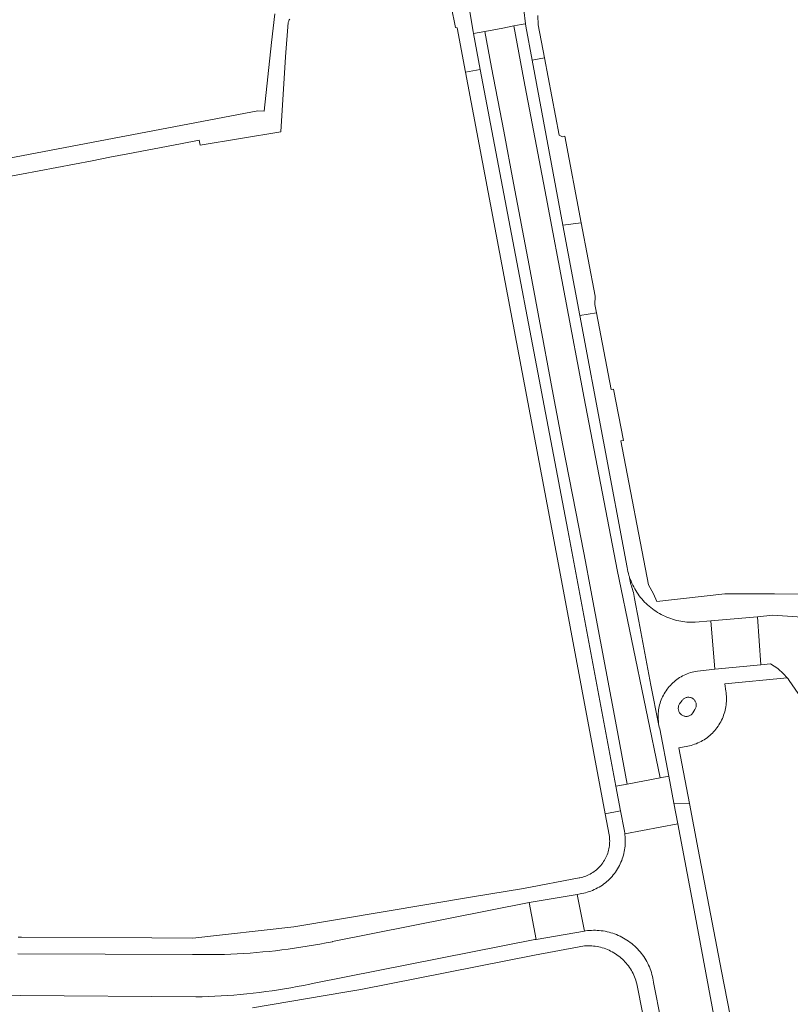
# Model space of a CAD drawing. Extents: x 146402 to 164798, y 455483 to 464134.
# Tile 363 of 575: x 157647 to 157742, y 460861 to 460982. Entities that reach past the tile are written whole.
import ezdxf

# ---------------------------------------------------------------- set-up
doc = ezdxf.new("R2010")
doc.units = 0
doc.header["$LTSCALE"] = 0.2
for name, color, linetype, lineweight in [('B-XX-VH-VERHARDING_ASFALT-GV', 252, 'CONTINUOUS', 18), ('B-XX-VH-VERHARDING_BETONSTRAATSTEEN-GV', 252, 'CONTINUOUS', 18), ('B-XX-VH-VERHARDING_TEGEL-GV', 252, 'CONTINUOUS', 18)]:
    doc.layers.add(name, color=color, linetype=linetype, lineweight=lineweight)

msp = doc.modelspace()

# ---------------------------------------------------------------- linework, layer by layer
at = {"layer": 'B-XX-VH-VERHARDING_ASFALT-GV'}
for points in [[(157707.584, 460993.922), (157706.678, 460999.759), (157706.03, 460999.45), (157704.696, 460999.005), (157703.171, 460998.782), (157701.392, 460998.878), (157699.88, 460999.121), (157700.817, 460993.769), (157703.027, 460980.472), (157703.073, 460980.229), (157704.472, 460980.494), (157706.706, 460980.918), (157708.051, 460981.174), (157708.947, 460981.344), (157709.45, 460981.439), (157709.484, 460981.445), (157709.287, 460983.159)], [(157709.281, 460974.559), (157708.051, 460981.174), (157706.706, 460980.918), (157704.472, 460980.494), (157705.313, 460976.063), (157706.803, 460968.216), (157708.013, 460961.826), (157709.923, 460951.715), (157711.043, 460945.745), (157712.903, 460935.845), (157714.092, 460929.568), (157716.042, 460919.509), (157716.852, 460915.287), (157717.388, 460912.447), (157720.67, 460895.018), (157722.006, 460887.927), (157726.056, 460888.71), (157720.766, 460914.264), (157716.693, 460935.407), (157712.016, 460960.14)], [(157709.516, 460981.167), (157709.484, 460981.445), (157709.45, 460981.439), (157708.947, 460981.344), (157708.051, 460981.174), (157709.281, 460974.559), (157712.016, 460960.14), (157716.693, 460935.407), (157720.766, 460914.264), (157726.056, 460888.71), (157727.1, 460888.912), (157726, 460894.725), (157725.999, 460894.729), (157725.946, 460894.935), (157725.902, 460895.143), (157725.865, 460895.352), (157724.923, 460900.079), (157723.435, 460907.944), (157722.901, 460910.766), (157722.762, 460911.502), (157722.695, 460911.698), (157722.631, 460911.895), (157722.571, 460912.093), (157722.514, 460912.292), (157722.461, 460912.492), (157722.412, 460912.693), (157722.366, 460912.895), (157722.324, 460913.098), (157722.286, 460913.301), (157722.271, 460913.395), (157722.209, 460913.584), (157722.138, 460913.829), (157722.074, 460914.076), (157722.018, 460914.326), (157721.974, 460914.553), (157716.177, 460945.55), (157714.096, 460956.679), (157710.298, 460976.985)], [(157705.313, 460976.063), (157704.472, 460980.494), (157703.073, 460980.229), (157703.916, 460975.802), (157714.698, 460919.149), (157720.606, 460887.656), (157722.006, 460887.927), (157720.67, 460895.018), (157717.388, 460912.447), (157716.852, 460915.287), (157716.042, 460919.509), (157714.092, 460929.568), (157712.903, 460935.845), (157711.043, 460945.745), (157709.923, 460951.715), (157708.013, 460961.826), (157706.803, 460968.216)], [(157722.288, 460913.341), (157722.271, 460913.395), (157722.286, 460913.301), (157722.324, 460913.098), (157722.366, 460912.895), (157722.412, 460912.693), (157722.461, 460912.492), (157722.514, 460912.292), (157722.571, 460912.093), (157722.631, 460911.895), (157722.695, 460911.698), (157722.762, 460911.502), (157722.901, 460910.766), (157723.435, 460907.944), (157724.923, 460900.079), (157725.865, 460895.352), (157725.797, 460896.199), (157725.8, 460896.411), (157725.81, 460896.624), (157725.829, 460896.836), (157725.856, 460897.047), (157725.891, 460897.256), (157725.934, 460897.464), (157725.984, 460897.671), (157726.042, 460897.876), (157726.108, 460898.078), (157726.181, 460898.277), (157726.262, 460898.474), (157726.35, 460898.667), (157726.446, 460898.857), (157726.548, 460899.044), (157726.658, 460899.226), (157726.774, 460899.404), (157726.897, 460899.578), (157727.026, 460899.746), (157727.161, 460899.91), (157727.303, 460900.069), (157727.45, 460900.222), (157727.604, 460900.37), (157727.762, 460900.511), (157727.926, 460900.647), (157728.095, 460900.776), (157728.268, 460900.899), (157728.446, 460901.015), (157728.628, 460901.125), (157728.815, 460901.227), (157729.004, 460901.323), (157729.198, 460901.411), (157729.394, 460901.492), (157729.594, 460901.566), (157729.796, 460901.631), (157730.001, 460901.69), (157730.207, 460901.74), (157730.415, 460901.783), (157730.625, 460901.818), (157732.771, 460902.076), (157732.287, 460908.004), (157730.362, 460907.833), (157730.106, 460907.826), (157729.851, 460907.827), (157729.596, 460907.836), (157729.341, 460907.853), (157729.086, 460907.878), (157728.833, 460907.911), (157728.581, 460907.952), (157728.33, 460908), (157728.08, 460908.057), (157727.833, 460908.121), (157727.588, 460908.193), (157727.345, 460908.273), (157727.105, 460908.36), (157726.868, 460908.455), (157726.633, 460908.557), (157726.402, 460908.666), (157726.175, 460908.782), (157725.951, 460908.906), (157725.731, 460909.037), (157725.516, 460909.174), (157725.305, 460909.318), (157725.098, 460909.468), (157724.897, 460909.626), (157724.7, 460909.789), (157724.509, 460909.958), (157724.323, 460910.133), (157724.142, 460910.314), (157723.967, 460910.5), (157723.798, 460910.692), (157723.636, 460910.889), (157723.479, 460911.091), (157723.329, 460911.298), (157723.185, 460911.51), (157723.049, 460911.725), (157722.919, 460911.945), (157722.795, 460912.169), (157722.679, 460912.397), (157722.571, 460912.628), (157722.469, 460912.863), (157722.375, 460913.1)], [(157738.447, 460902.593), (157738.029, 460908.513), (157732.287, 460908.004), (157732.771, 460902.076)]]:
    msp.add_lwpolyline(points, close=True, dxfattribs=at)
msp.add_lwpolyline([(157783.741, 460905.724), (157739.932, 460908.682), (157738.029, 460908.513), (157738.447, 460902.593), (157739.611, 460902.699), (157740.516, 460902.16), (157741.237, 460901.468), (157741.688, 460900.989), (157741.782, 460900.889), (157741.929, 460900.672), (157743.015, 460899.069)], dxfattribs=at)
at = {"layer": 'B-XX-VH-VERHARDING_BETONSTRAATSTEEN-GV'}
for points in [[(157678.635, 460982.664), (157678.251, 460979.149), (157677.346, 460970.681), (157676.549, 460970.745), (157644.176, 460964.565)], [(157645.28, 460962.52), (157647.475, 460962.94), (157649.67, 460963.36), (157656.16, 460964.59), (157658.36, 460965.015), (157660.56, 460965.44), (157667.03, 460966.67), (157669.34, 460967.11), (157669.453, 460966.515), (157679.386, 460968.147), (157679.937, 460977.363), (157680.305, 460981.59), (157680.324, 460981.679), (157680.35, 460981.766), (157680.384, 460981.85), (157680.425, 460981.931), (157680.473, 460982.008)], [(157732.794, 460858.763), (157730.225, 460872.395), (157728.211, 460883.039), (157721.702, 460881.804), (157721.72, 460881.662), (157721.743, 460881.434), (157721.758, 460881.206), (157721.765, 460880.977), (157721.764, 460880.748), (157721.755, 460880.519), (157721.738, 460880.291), (157721.712, 460880.064), (157721.679, 460879.837), (157721.639, 460879.612), (157721.59, 460879.388), (157721.534, 460879.167), (157721.469, 460878.947), (157721.397, 460878.73), (157721.318, 460878.515), (157721.231, 460878.303), (157721.137, 460878.095), (157721.036, 460877.89), (157720.927, 460877.688), (157720.812, 460877.491), (157720.689, 460877.297), (157720.56, 460877.108), (157720.424, 460876.924), (157720.283, 460876.744), (157720.135, 460876.57), (157719.98, 460876.401), (157719.82, 460876.237), (157719.655, 460876.079), (157719.484, 460875.927), (157719.308, 460875.781), (157719.126, 460875.641), (157718.941, 460875.508), (157718.75, 460875.381), (157718.555, 460875.261), (157718.356, 460875.148), (157718.154, 460875.042), (157717.947, 460874.943), (157717.738, 460874.851), (157717.525, 460874.766), (157717.309, 460874.69), (157717.091, 460874.62), (157716.871, 460874.559), (157716.648, 460874.505), (157716.424, 460874.459), (157716.208, 460874.422), (157715.83, 460874.358), (157716.763, 460869.845), (157716.869, 460869.863), (157717.11, 460869.894), (157717.351, 460869.917), (157717.593, 460869.932), (157717.836, 460869.94), (157718.078, 460869.939), (157718.321, 460869.93), (157718.563, 460869.913), (157718.804, 460869.888), (157719.045, 460869.856), (157719.284, 460869.815), (157719.522, 460869.767), (157719.758, 460869.71), (157719.992, 460869.646), (157720.224, 460869.575), (157720.453, 460869.495), (157720.679, 460869.408), (157720.903, 460869.314), (157721.123, 460869.213), (157721.34, 460869.104), (157721.554, 460868.988), (157721.763, 460868.865), (157721.968, 460868.735), (157722.168, 460868.599), (157722.365, 460868.456), (157722.556, 460868.307), (157722.742, 460868.151), (157722.923, 460867.99), (157723.099, 460867.822), (157723.269, 460867.649), (157723.433, 460867.47), (157723.591, 460867.286), (157723.743, 460867.097), (157723.889, 460866.903), (157724.028, 460866.705), (157724.161, 460866.502), (157724.287, 460866.294), (157724.405, 460866.083), (157724.517, 460865.867), (157724.622, 460865.648), (157724.72, 460865.426), (157724.81, 460865.201), (157724.892, 460864.973), (157724.968, 460864.742), (157725.035, 460864.509), (157725.095, 460864.274), (157725.147, 460864.037), (157725.191, 460863.798), (157725.227, 460863.558), (157725.23, 460863.535), (157730.872, 460834.999)], [(157645.308, 460861.975), (157647.296, 460861.932), (157668.909, 460861.734), (157669.694, 460861.754), (157670.479, 460861.783), (157671.264, 460861.819), (157672.049, 460861.864), (157672.833, 460861.916), (157673.616, 460861.976), (157674.399, 460862.045), (157675.181, 460862.121), (157675.962, 460862.205), (157676.742, 460862.297), (157677.521, 460862.398), (157678.299, 460862.506), (157679.076, 460862.622), (157679.852, 460862.746), (157680.627, 460862.878), (157681.4, 460863.017), (157682.171, 460863.165), (157682.942, 460863.32), (157683.468, 460863.431), (157710.638, 460868.791), (157710.814, 460868.821), (157709.954, 460873.359), (157685.731, 460868.541), (157685.721, 460868.539), (157684.949, 460868.384), (157684.176, 460868.237), (157683.402, 460868.098), (157682.625, 460867.966), (157681.848, 460867.843), (157681.069, 460867.727), (157680.29, 460867.62), (157679.509, 460867.52), (157678.727, 460867.428), (157677.944, 460867.344), (157677.161, 460867.269), (157676.377, 460867.201), (157675.592, 460867.141), (157674.806, 460867.089), (157674.02, 460867.045), (157673.234, 460867.009), (157672.447, 460866.981), (157671.66, 460866.961), (157670.873, 460866.949), (157670.086, 460866.945), (157669.299, 460866.949), (157668.512, 460866.961), (157647.028, 460867.045)]]:
    msp.add_lwpolyline(points, dxfattribs=at)
for points in [[(157718.037, 460947.941), (157716.335, 460956.944), (157714.096, 460956.679), (157716.177, 460945.55), (157718.23, 460945.878), (157718.034, 460946.9)], [(157740.516, 460902.16), (157739.611, 460902.699), (157738.447, 460902.593), (157732.771, 460902.076), (157730.625, 460901.818), (157730.415, 460901.783), (157730.207, 460901.74), (157730.001, 460901.69), (157729.796, 460901.631), (157729.594, 460901.566), (157729.394, 460901.492), (157729.198, 460901.411), (157729.004, 460901.323), (157728.815, 460901.227), (157728.628, 460901.125), (157728.446, 460901.015), (157728.268, 460900.899), (157728.095, 460900.776), (157727.926, 460900.647), (157727.762, 460900.511), (157727.604, 460900.37), (157727.45, 460900.222), (157727.303, 460900.069), (157727.161, 460899.91), (157727.026, 460899.746), (157726.897, 460899.578), (157726.774, 460899.404), (157726.658, 460899.226), (157726.548, 460899.044), (157726.446, 460898.857), (157726.35, 460898.667), (157726.262, 460898.474), (157726.181, 460898.277), (157726.108, 460898.078), (157726.042, 460897.876), (157725.984, 460897.671), (157725.934, 460897.464), (157725.891, 460897.256), (157725.856, 460897.047), (157725.829, 460896.836), (157725.81, 460896.624), (157725.8, 460896.411), (157725.797, 460896.199), (157725.865, 460895.352), (157725.902, 460895.143), (157725.946, 460894.935), (157725.999, 460894.729), (157726, 460894.725), (157727.1, 460888.912), (157727.734, 460885.561), (157729.653, 460885.526), (157728.335, 460892.385), (157729.446, 460892.585), (157729.659, 460892.631), (157729.869, 460892.685), (157730.078, 460892.747), (157730.284, 460892.816), (157730.488, 460892.893), (157730.688, 460892.977), (157730.886, 460893.069), (157731.08, 460893.168), (157731.27, 460893.274), (157731.456, 460893.386), (157731.637, 460893.506), (157731.815, 460893.632), (157731.987, 460893.765), (157732.155, 460893.903), (157732.317, 460894.048), (157732.474, 460894.199), (157732.625, 460894.355), (157732.771, 460894.517), (157732.91, 460894.684), (157733.043, 460894.856), (157733.17, 460895.033), (157733.29, 460895.215), (157733.403, 460895.4), (157733.509, 460895.59), (157733.609, 460895.784), (157733.701, 460895.981), (157733.786, 460896.181), (157733.863, 460896.385), (157733.933, 460896.591), (157733.996, 460896.799), (157734.05, 460897.01), (157734.097, 460897.222), (157734.136, 460897.436), (157734.167, 460897.651), (157734.19, 460897.868), (157734.205, 460898.085), (157734.213, 460898.302), (157734.212, 460898.52), (157734.203, 460898.737), (157734.186, 460898.954), (157734.162, 460899.17), (157734.134, 460899.355), (157734.024, 460900.249), (157741.688, 460900.989), (157741.237, 460901.468)], [(157729.421, 460898.594), (157729.508, 460898.6), (157729.595, 460898.599), (157729.683, 460898.59), (157729.768, 460898.573), (157729.852, 460898.548), (157729.933, 460898.516), (157730.011, 460898.476), (157730.085, 460898.43), (157730.155, 460898.377), (157730.219, 460898.317), (157730.278, 460898.252), (157730.33, 460898.182), (157730.376, 460898.108), (157730.415, 460898.03), (157730.446, 460897.948), (157730.47, 460897.864), (157730.486, 460897.778), (157730.495, 460897.691), (157730.495, 460897.603), (157730.487, 460897.516), (157730.471, 460897.43), (157730.448, 460897.346), (157730.417, 460897.264), (157730.378, 460897.186), (157730.333, 460897.111), (157730.086, 460896.68), (157730.048, 460896.628), (157729.99, 460896.56), (157729.926, 460896.498), (157729.857, 460896.442), (157729.783, 460896.393), (157729.705, 460896.35), (157729.624, 460896.314), (157729.54, 460896.286), (157729.453, 460896.266), (157729.365, 460896.253), (157729.276, 460896.248), (157729.187, 460896.252), (157729.099, 460896.263), (157729.012, 460896.282), (157728.927, 460896.309), (157728.845, 460896.343), (157728.767, 460896.385), (157728.692, 460896.434), (157728.622, 460896.489), (157728.558, 460896.55), (157728.499, 460896.616), (157728.446, 460896.688), (157728.4, 460896.764), (157728.361, 460896.844), (157728.329, 460896.927), (157728.305, 460897.013), (157728.289, 460897.1), (157728.28, 460897.189), (157728.28, 460897.278), (157728.288, 460897.366), (157728.303, 460897.454), (157728.326, 460897.54), (157728.357, 460897.623), (157728.396, 460897.703), (157728.441, 460897.78), (157728.762, 460898.202), (157728.817, 460898.272), (157728.877, 460898.335), (157728.943, 460898.393), (157729.014, 460898.444), (157729.089, 460898.488), (157729.168, 460898.526), (157729.25, 460898.556), (157729.335, 460898.579)], [(157727.734, 460885.561), (157727.1, 460888.912), (157726.056, 460888.71), (157722.006, 460887.927), (157720.606, 460887.656), (157721.17, 460884.649), (157721.604, 460882.338), (157721.651, 460882.114), (157721.689, 460881.888), (157721.702, 460881.804), (157728.211, 460883.039)], [(157729.653, 460885.526), (157727.734, 460885.561), (157728.211, 460883.039), (157730.225, 460872.395), (157732.794, 460858.763), (157739.727, 460823.792), (157740.949, 460817.953), (157740.968, 460817.867), (157742.275, 460811.946), (157742.953, 460808.878), (157753.042, 460762.084), (157754.92, 460762.435), (157751.638, 460777.612), (157746.49, 460801.485), (157739.347, 460835.546), (157733.618, 460864.895), (157730.741, 460879.866)], [(157716.763, 460869.845), (157715.83, 460874.358), (157709.954, 460873.359), (157710.814, 460868.821)]]:
    msp.add_lwpolyline(points, close=True, dxfattribs=at)
at = {"layer": 'B-XX-VH-VERHARDING_TEGEL-GV'}
for points in [[(157699.807, 460986.254), (157700.884, 460980.967), (157701.078, 460980.952), (157702.111, 460975.476), (157703.916, 460975.802), (157703.073, 460980.229), (157703.027, 460980.472), (157700.817, 460993.769)], [(157709.287, 460983.159), (157709.484, 460981.445), (157709.516, 460981.167), (157710.298, 460976.985), (157711.823, 460977.258), (157711.046, 460981.329), (157710.987, 460982.444)], [(157762.51, 460911.281), (157740.133, 460911.319), (157734.009, 460911.309), (157725.626, 460910.395), (157725.249, 460911.337), (157724.618, 460912.418), (157721.208, 460930.145), (157721.537, 460930.168), (157720.313, 460936.511), (157720.037, 460936.462), (157718.23, 460945.878), (157716.177, 460945.55), (157721.974, 460914.553), (157722.018, 460914.326), (157722.074, 460914.076), (157722.138, 460913.829), (157722.209, 460913.584), (157722.271, 460913.395), (157722.288, 460913.341), (157722.375, 460913.1), (157722.469, 460912.863), (157722.571, 460912.628), (157722.679, 460912.397), (157722.795, 460912.169), (157722.919, 460911.945), (157723.049, 460911.725), (157723.185, 460911.51), (157723.329, 460911.298), (157723.479, 460911.091), (157723.636, 460910.889), (157723.798, 460910.692), (157723.967, 460910.5), (157724.142, 460910.314), (157724.323, 460910.133), (157724.509, 460909.958), (157724.7, 460909.789), (157724.897, 460909.626), (157725.098, 460909.468), (157725.305, 460909.318), (157725.516, 460909.174), (157725.731, 460909.037), (157725.951, 460908.906), (157726.175, 460908.782), (157726.402, 460908.666), (157726.633, 460908.557), (157726.868, 460908.455), (157727.105, 460908.36), (157727.345, 460908.273), (157727.588, 460908.193), (157727.833, 460908.121), (157728.08, 460908.057), (157728.33, 460908), (157728.581, 460907.952), (157728.833, 460907.911), (157729.086, 460907.878), (157729.341, 460907.853), (157729.596, 460907.836), (157729.851, 460907.827), (157730.106, 460907.826), (157730.362, 460907.833), (157732.287, 460908.004), (157738.029, 460908.513), (157739.932, 460908.682), (157783.741, 460905.724)], [(157647.028, 460867.045), (157668.512, 460866.961), (157669.299, 460866.949), (157670.086, 460866.945), (157670.873, 460866.949), (157671.66, 460866.961), (157672.447, 460866.981), (157673.234, 460867.009), (157674.02, 460867.045), (157674.806, 460867.089), (157675.592, 460867.141), (157676.377, 460867.201), (157677.161, 460867.269), (157677.944, 460867.344), (157678.727, 460867.428), (157679.509, 460867.52), (157680.29, 460867.62), (157681.069, 460867.727), (157681.848, 460867.843), (157682.625, 460867.966), (157683.402, 460868.098), (157684.176, 460868.237), (157684.949, 460868.384), (157685.721, 460868.539), (157685.731, 460868.541), (157709.954, 460873.359), (157715.83, 460874.358), (157716.208, 460874.422), (157716.424, 460874.459), (157716.648, 460874.505), (157716.871, 460874.559), (157717.091, 460874.62), (157717.309, 460874.69), (157717.525, 460874.766), (157717.738, 460874.851), (157717.947, 460874.943), (157718.154, 460875.042), (157718.356, 460875.148), (157718.555, 460875.261), (157718.75, 460875.381), (157718.941, 460875.508), (157719.126, 460875.641), (157719.308, 460875.781), (157719.484, 460875.927), (157719.655, 460876.079), (157719.82, 460876.237), (157719.98, 460876.401), (157720.135, 460876.57), (157720.283, 460876.744), (157720.424, 460876.924), (157720.56, 460877.108), (157720.689, 460877.297), (157720.812, 460877.491), (157720.927, 460877.688), (157721.036, 460877.89), (157721.137, 460878.095), (157721.231, 460878.303), (157721.318, 460878.515), (157721.397, 460878.73), (157721.469, 460878.947), (157721.534, 460879.167), (157721.59, 460879.388), (157721.639, 460879.612), (157721.679, 460879.837), (157721.712, 460880.064), (157721.738, 460880.291), (157721.755, 460880.519), (157721.764, 460880.748), (157721.765, 460880.977), (157721.758, 460881.206), (157721.743, 460881.434), (157721.72, 460881.662), (157721.702, 460881.804), (157721.689, 460881.888), (157721.651, 460882.114), (157721.604, 460882.338), (157721.17, 460884.649), (157719.282, 460884.283), (157719.771, 460881.678), (157719.8, 460881.489), (157719.822, 460881.299), (157719.835, 460881.109), (157719.841, 460880.917), (157719.838, 460880.726), (157719.828, 460880.535), (157719.809, 460880.345), (157719.783, 460880.156), (157719.748, 460879.968), (157719.706, 460879.781), (157719.656, 460879.597), (157719.598, 460879.415), (157719.533, 460879.235), (157719.461, 460879.058), (157719.381, 460878.884), (157719.293, 460878.714), (157719.199, 460878.548), (157719.098, 460878.386), (157718.99, 460878.228), (157718.876, 460878.075), (157718.755, 460877.926), (157718.629, 460877.783), (157718.496, 460877.646), (157718.358, 460877.513), (157718.214, 460877.387), (157718.065, 460877.267), (157717.912, 460877.154), (157717.753, 460877.047), (157717.591, 460876.946), (157717.424, 460876.852), (157717.253, 460876.766), (157717.08, 460876.687), (157716.902, 460876.615), (157716.722, 460876.55), (157716.54, 460876.494), (157716.355, 460876.444), (157716.169, 460876.403), (157716.107, 460876.391), (157709.258, 460875.098), (157702.951, 460874.063), (157680.984, 460870.365), (157668.536, 460868.986), (157663.53, 460869.013), (157647.466, 460869.098), (157647.462, 460869.098), (157647.26, 460869.088), (157647.058, 460869.087)], [(157730.872, 460834.999), (157725.23, 460863.535), (157725.227, 460863.558), (157725.191, 460863.798), (157725.147, 460864.037), (157725.095, 460864.274), (157725.035, 460864.509), (157724.968, 460864.742), (157724.892, 460864.973), (157724.81, 460865.201), (157724.72, 460865.426), (157724.622, 460865.648), (157724.517, 460865.867), (157724.405, 460866.083), (157724.287, 460866.294), (157724.161, 460866.502), (157724.028, 460866.705), (157723.889, 460866.903), (157723.743, 460867.097), (157723.591, 460867.286), (157723.433, 460867.47), (157723.269, 460867.649), (157723.099, 460867.822), (157722.923, 460867.99), (157722.742, 460868.151), (157722.556, 460868.307), (157722.365, 460868.456), (157722.168, 460868.599), (157721.968, 460868.735), (157721.763, 460868.865), (157721.554, 460868.988), (157721.34, 460869.104), (157721.123, 460869.213), (157720.903, 460869.314), (157720.679, 460869.408), (157720.453, 460869.495), (157720.224, 460869.575), (157719.992, 460869.646), (157719.758, 460869.71), (157719.522, 460869.767), (157719.284, 460869.815), (157719.045, 460869.856), (157718.804, 460869.888), (157718.563, 460869.913), (157718.321, 460869.93), (157718.078, 460869.939), (157717.836, 460869.94), (157717.593, 460869.932), (157717.351, 460869.917), (157717.11, 460869.894), (157716.869, 460869.863), (157716.763, 460869.845), (157710.814, 460868.821), (157710.638, 460868.791), (157683.468, 460863.431), (157682.942, 460863.32), (157682.171, 460863.165), (157681.4, 460863.017), (157680.627, 460862.878), (157679.852, 460862.746), (157679.076, 460862.622), (157678.299, 460862.506), (157677.521, 460862.398), (157676.742, 460862.297), (157675.962, 460862.205), (157675.181, 460862.121), (157674.399, 460862.045), (157673.616, 460861.976), (157672.833, 460861.916), (157672.049, 460861.864), (157671.264, 460861.819), (157670.479, 460861.783), (157669.694, 460861.754), (157668.909, 460861.734), (157647.296, 460861.932), (157645.308, 460861.975)], [(157675.917, 460860.4), (157687.242, 460862.313), (157689.205, 460862.645), (157710.607, 460866.863), (157716.089, 460867.923), (157716.307, 460867.96), (157716.526, 460867.99), (157716.746, 460868.011), (157716.967, 460868.025), (157717.188, 460868.03), (157717.409, 460868.028), (157717.63, 460868.018), (157717.85, 460867.999), (157718.069, 460867.973), (157718.288, 460867.939), (157718.505, 460867.896), (157718.72, 460867.846), (157718.934, 460867.789), (157719.145, 460867.723), (157719.354, 460867.65), (157719.56, 460867.57), (157719.762, 460867.482), (157719.962, 460867.387), (157720.158, 460867.284), (157720.35, 460867.175), (157720.538, 460867.058), (157720.722, 460866.935), (157720.901, 460866.806), (157721.075, 460866.67), (157721.245, 460866.528), (157721.409, 460866.38), (157721.567, 460866.226), (157721.72, 460866.066), (157721.867, 460865.901), (157722.008, 460865.731), (157722.143, 460865.555), (157722.271, 460865.375), (157722.393, 460865.19), (157722.508, 460865.002), (157722.616, 460864.809), (157722.717, 460864.612), (157722.811, 460864.412), (157722.897, 460864.208), (157722.976, 460864.002), (157723.048, 460863.793), (157723.112, 460863.581), (157723.168, 460863.367), (157723.217, 460863.152), (157723.254, 460862.953), (157728.966, 460834.033)]]:
    msp.add_lwpolyline(points, dxfattribs=at)
for points in [[(157713.637, 460967.746), (157711.823, 460977.258), (157710.298, 460976.985), (157714.096, 460956.679), (157716.335, 460956.944), (157714.32, 460967.602), (157714.051, 460967.545)], [(157714.698, 460919.149), (157703.916, 460975.802), (157702.111, 460975.476), (157713.536, 460914.925), (157719.282, 460884.283), (157721.17, 460884.649), (157720.606, 460887.656)]]:
    msp.add_lwpolyline(points, close=True, dxfattribs=at)

doc.saveas('drawing.dxf')
